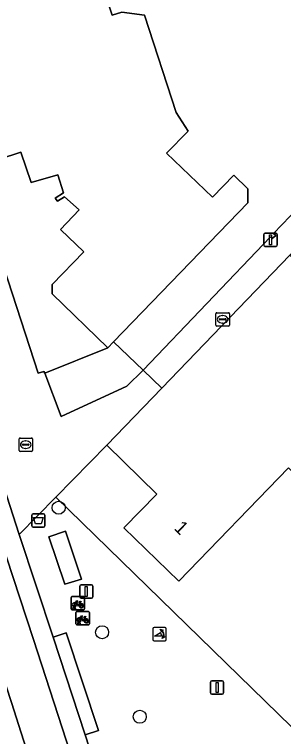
# Model space of a CAD drawing. Extents: x 160349 to 161355, y 381727 to 382854.
# Drawn here: x 160909.9 to 160930, y 382639.8 to 382693.8 of the extents above; entities that cross this region are included whole.
import ezdxf

# ---------------------------------------------------------------- set-up
doc = ezdxf.new("R2010")
doc.units = 0
for name, color, linetype in [('IMGEO_Afvalbak', 7, 'Continuous'), ('IMGEO_Boom', 7, 'Continuous'), ('IMGEO_Brandkraan', 7, 'Continuous'), ('IMGEO_Erf', 7, 'Continuous'), ('IMGEO_Fietsenrek', 7, 'Continuous'), ('IMGEO_Hek', 7, 'Continuous'), ('IMGEO_Kolk', 7, 'Continuous'), ('IMGEO_Lichtmast', 7, 'Continuous'), ('IMGEO_Pand', 7, 'Continuous'), ('IMGEO_Pand_nummerreeks', 7, 'Continuous'), ('IMGEO_Poller', 7, 'Continuous'), ('IMGEO_Rijbaan_lokaal_gesloten', 7, 'Continuous'), ('IMGEO_Voetpad_gesloten', 7, 'Continuous'), ('IMGEO_Voetpad_open', 7, 'Continuous')]:
    doc.layers.add(name, color=color, linetype=linetype)

msp = doc.modelspace()

# ---------------------------------------------------------------- linework, layer by layer
at = {"layer": 'IMGEO_Afvalbak'}
for p, q in [((160911.291, 382656.462), (160912.081, 382656.462)), ((160912.081, 382656.462), (160911.291, 382656.462)), ((160911.191, 382655.562), (160911.191, 382656.362)), ((160911.191, 382656.362), (160911.191, 382655.562)), ((160912.181, 382656.362), (160912.181, 382655.562)), ((160912.181, 382655.562), (160912.181, 382656.362)), ((160912.081, 382655.462), (160911.291, 382655.462)), ((160911.291, 382655.462), (160912.081, 382655.462))]:
    msp.add_line(p, q, dxfattribs=at)
msp.add_lwpolyline([(160911.334, 382656.176), (160912.038, 382656.176), (160911.889, 382655.706), (160911.483, 382655.706), (160911.334, 382656.176)], dxfattribs=at)
for centre, start, end in [((160911.291, 382656.362), 90, 180), ((160911.291, 382656.362), 90, 180), ((160912.081, 382656.362), 0, 90), ((160912.081, 382656.362), 360, 90), ((160911.291, 382655.562), 180, 270), ((160911.291, 382655.562), 180, 270), ((160912.081, 382655.562), 270, 0), ((160912.081, 382655.562), 270, 0)]:
    msp.add_arc(centre, 0.1, start, end, dxfattribs=at)
at = {"layer": 'IMGEO_Boom'}
for centre in [(160913.207, 382656.912), (160916.452, 382647.589), (160919.267, 382641.264)]:
    msp.add_circle(centre, 0.489, dxfattribs=at)
at = {"layer": 'IMGEO_Brandkraan'}
for p, q in [((160910.246, 382661.203), (160910.246, 382662.055)), ((160910.321, 382662.129), (160911.173, 382662.129)), ((160910.734, 382661.909), (160910.759, 382661.909)), ((160911.247, 382662.055), (160911.247, 382661.203)), ((160910.505, 382661.623), (160910.505, 382661.635)), ((160910.943, 382661.586), (160910.545, 382661.586)), ((160910.548, 382661.672), (160910.946, 382661.672)), ((160910.757, 382661.349), (160910.732, 382661.349)), ((160910.989, 382661.635), (160910.989, 382661.623)), ((160911.173, 382661.129), (160910.321, 382661.129))]:
    msp.add_line(p, q, dxfattribs=at)
for points in [[(160910.246, 382661.203), (160910.246, 382662.055)], [(160910.321, 382662.129), (160911.173, 382662.129)], [(160911.247, 382662.055), (160911.247, 382661.203)], [(160911.173, 382661.129), (160910.321, 382661.129)]]:
    msp.add_lwpolyline(points, dxfattribs=at)
for centre, radius, start, end in [((160910.323, 382662.053), 0.0765, 91.552, 178.448), ((160910.323, 382662.053), 0.0765, 91.552, 178.448), ((160911.171, 382662.053), 0.0765, 1.552, 88.448), ((160911.171, 382662.053), 0.0765, 1.552, 88.448), ((160910.545, 382661.632), 0.0403, 85.8775, 175.7526), ((160910.542, 382661.622), 0.0366, 178.938, 274.7102), ((160910.946, 382661.629), 0.043, 264.8664, 352.4533), ((160910.95, 382661.634), 0.0386, 1.7309, 96.639), ((160910.323, 382661.205), 0.0765, 181.552, 268.448), ((160910.323, 382661.205), 0.0765, 181.552, 268.448), ((160911.171, 382661.205), 0.0765, 271.552, 358.448), ((160911.171, 382661.205), 0.0765, 271.552, 358.448)]:
    msp.add_arc(centre, radius, start, end, dxfattribs=at)
for centre, major_axis, ratio, start_param, end_param in [((160910.733, 382661.629), (-0.387, 0.002), 0.722429, 4.712389, 7.853982), ((160910.758, 382661.629), (-0.39, 0.002), 0.717154, 1.570796, 4.712389)]:
    msp.add_ellipse(centre, major_axis=major_axis, ratio=ratio, start_param=start_param, end_param=end_param, dxfattribs=at)
at = {"layer": 'IMGEO_Erf'}
for points in [[(160915.566, 382698.767), (160917.194, 382693.776), (160917.917, 382694.012), (160919.625, 382693.769), (160921.999, 382686.486), (160922.875, 382685.106), (160921.278, 382683.452), (160924.703, 382680.147), (160926.3, 382681.801), (160927.351, 382680.787), (160927.354, 382679.736), (160917.301, 382669.319), (160919.514, 382667.199), (160929.03, 382677.173), (160929.155, 382677.06), (160929.429, 382677.274), (160929.254, 382677.442), (160937.356, 382685.856), (160942.751, 382686.982), (160941.39, 382688.284), (160944.846, 382691.899), (160939.606, 382696.909)], [(160938.871, 382635.981), (160933.731, 382640.951), (160937.277, 382644.618), (160934.783, 382647.031), (160934.554, 382646.794), (160932.19, 382649.082), (160934.489, 382651.461), (160934.721, 382651.239), (160938.252, 382654.894), (160937.54, 382655.583), (160940.835, 382658.993), (160939.87, 382659.926), (160939.794, 382659.847), (160937.272, 382662.286), (160936.813, 382661.811), (160935.789, 382662.8), (160931.729, 382658.599), (160930.382, 382659.902), (160922.176, 382651.413), (160918.084, 382655.41), (160920.544, 382657.927), (160916.796, 382661.589), (160912.986, 382657.691), (160947.212, 382624.295)]]:
    msp.add_lwpolyline(points, dxfattribs=at)
msp.add_lwpolyline([(160911.672, 382666.986), (160912.102, 382667.106), (160912.172, 382666.977), (160916.884, 382668.887), (160912.733, 382672.92), (160912.716, 382673.624), (160915.077, 382676.052), (160913.344, 382677.742), (160914.732, 382679.197), (160913.638, 382680.169), (160913.111, 382679.844), (160912.946, 382680.075), (160913.565, 382680.466), (160913.144, 382681.826), (160911.161, 382681.241), (160910.384, 382683.534), (160907.159, 382682.474), (160906.523, 382682.794)], close=True, dxfattribs=at)
at = {"layer": 'IMGEO_Fietsenrek'}
for p, q in [((160914.141, 382649.343), (160914.141, 382650.184)), ((160914.141, 382650.184), (160914.141, 382649.343)), ((160914.216, 382650.268), (160915.057, 382650.268)), ((160915.057, 382650.268), (160914.216, 382650.268)), ((160915.141, 382650.193), (160915.141, 382649.352)), ((160915.141, 382649.352), (160915.141, 382650.193)), ((160914.268, 382649.352), (160914.307, 382649.512)), ((160914.337, 382649.5), (160914.302, 382649.352)), ((160914.379, 382649.524), (160914.378, 382649.528)), ((160914.42, 382649.352), (160914.386, 382649.494)), ((160914.41, 382649.535), (160914.411, 382649.528)), ((160914.418, 382649.498), (160914.453, 382649.352)), ((160914.828, 382649.817), (160914.864, 382649.722)), ((160915.066, 382649.268), (160914.225, 382649.268)), ((160914.225, 382649.268), (160915.066, 382649.268)), ((160914.302, 382649.352), (160914.268, 382649.352)), ((160914.453, 382649.352), (160914.42, 382649.352)), ((160914.501, 382648.216), (160914.501, 382649.057)), ((160914.501, 382649.057), (160914.501, 382648.216)), ((160914.576, 382649.141), (160915.417, 382649.141)), ((160915.417, 382649.141), (160914.576, 382649.141)), ((160915.501, 382649.066), (160915.501, 382648.225)), ((160915.501, 382648.225), (160915.501, 382649.066)), ((160914.628, 382648.225), (160914.667, 382648.385)), ((160914.697, 382648.373), (160914.662, 382648.225)), ((160914.739, 382648.397), (160914.738, 382648.401)), ((160914.78, 382648.225), (160914.746, 382648.367)), ((160914.77, 382648.408), (160914.771, 382648.401)), ((160914.778, 382648.371), (160914.813, 382648.225)), ((160915.188, 382648.69), (160915.224, 382648.595)), ((160915.426, 382648.141), (160914.585, 382648.141)), ((160914.585, 382648.141), (160915.426, 382648.141)), ((160914.662, 382648.225), (160914.628, 382648.225)), ((160914.813, 382648.225), (160914.78, 382648.225))]:
    msp.add_line(p, q, dxfattribs=at)
for points in [[(160914.454, 382649.794), (160914.549, 382649.958), (160914.635, 382649.944), (160914.637, 382649.935), (160914.581, 382649.924), (160914.554, 382649.879), (160914.81, 382649.838)], [(160914.81, 382649.838), (160914.835, 382649.887), (160914.829, 382649.891), (160914.806, 382649.895), (160914.794, 382649.902), (160914.793, 382649.905), (160914.795, 382649.91), (160914.89, 382649.895), (160914.892, 382649.885), (160914.882, 382649.872), (160914.87, 382649.866), (160914.856, 382649.872), (160914.828, 382649.817)], [(160914.475, 382649.742), (160914.423, 382649.652), (160914.383, 382649.627), (160914.384, 382649.674), (160914.439, 382649.768)], [(160914.75, 382649.55), (160914.7, 382649.55), (160914.509, 382649.801), (160914.49, 382649.769)], [(160914.797, 382649.813), (160914.54, 382649.854), (160914.523, 382649.825), (160914.69, 382649.605), (160914.797, 382649.813)], [(160914.845, 382649.715), (160914.815, 382649.792), (160914.706, 382649.574), (160914.749, 382649.574)], [(160914.779, 382649.574), (160914.899, 382649.573), (160914.855, 382649.687)], [(160914.875, 382649.694), (160914.93, 382649.549), (160914.78, 382649.549)], [(160914.814, 382648.667), (160914.909, 382648.831), (160914.995, 382648.817), (160914.997, 382648.808), (160914.941, 382648.797), (160914.914, 382648.752), (160915.17, 382648.711)], [(160914.835, 382648.615), (160914.783, 382648.525), (160914.743, 382648.5), (160914.744, 382648.547), (160914.799, 382648.641)], [(160915.11, 382648.423), (160915.06, 382648.423), (160914.869, 382648.674), (160914.85, 382648.642)], [(160915.157, 382648.686), (160914.9, 382648.727), (160914.883, 382648.698), (160915.05, 382648.478), (160915.157, 382648.686)], [(160915.205, 382648.588), (160915.175, 382648.665), (160915.066, 382648.447), (160915.109, 382648.447)], [(160915.139, 382648.447), (160915.259, 382648.446), (160915.215, 382648.56)], [(160915.235, 382648.567), (160915.29, 382648.422), (160915.14, 382648.422)], [(160915.17, 382648.711), (160915.195, 382648.76), (160915.189, 382648.764), (160915.166, 382648.768), (160915.154, 382648.775), (160915.153, 382648.778), (160915.155, 382648.783), (160915.25, 382648.768), (160915.252, 382648.758), (160915.242, 382648.745), (160915.23, 382648.739), (160915.216, 382648.745), (160915.188, 382648.69)]]:
    msp.add_lwpolyline(points, dxfattribs=at)
for centre, radius, start, end in [((160914.219, 382650.19), 0.0779, 92.4484, 184.2845), ((160914.219, 382650.19), 0.0779, 92.4484, 184.2845), ((160915.063, 382650.19), 0.0779, 2.4484, 94.2845), ((160915.063, 382650.19), 0.0779, 2.4484, 94.2845), ((160914.381, 382649.653), 0.159, 62.6766, 242.1369), ((160914.381, 382649.653), 0.129, 63.3192, 238.903), ((160914.361, 382649.524), 0.0499, 12.8025, 158.6934), ((160914.381, 382649.653), 0.159, 253.9967, 271.7867), ((160914.361, 382649.524), 0.0174, 12.8025, 163.4502), ((160914.381, 382649.653), 0.129, 253.415, 269.0204), ((160914.381, 382649.653), 0.129, 283.6043, 43.4302), ((160914.381, 382649.653), 0.159, 283.5766, 46.6042), ((160914.908, 382649.569), 0.159, 113.3408, 178.3217), ((160914.908, 382649.569), 0.159, 187.0065, 105.7708), ((160914.908, 382649.569), 0.129, 113.923, 177.9556), ((160914.908, 382649.569), 0.129, 188.6715, 104.5883), ((160914.219, 382649.346), 0.0779, 182.4484, 274.2845), ((160914.219, 382649.346), 0.0779, 182.4484, 274.2845), ((160914.579, 382649.063), 0.0779, 92.4484, 184.2845), ((160914.579, 382649.063), 0.0779, 92.4484, 184.2845), ((160915.063, 382649.346), 0.0779, 272.4484, 4.2845), ((160915.063, 382649.346), 0.0779, 272.4484, 4.2845), ((160915.423, 382649.063), 0.0779, 2.4484, 94.2845), ((160915.423, 382649.063), 0.0779, 2.4484, 94.2845), ((160914.741, 382648.526), 0.159, 62.6766, 242.1369), ((160914.741, 382648.526), 0.129, 63.3192, 238.903), ((160914.721, 382648.397), 0.0499, 12.8025, 158.6934), ((160914.741, 382648.526), 0.159, 253.9967, 271.7867), ((160914.721, 382648.397), 0.0174, 12.8025, 163.4502), ((160914.741, 382648.526), 0.129, 253.415, 269.0204), ((160914.741, 382648.526), 0.129, 283.6043, 43.4302), ((160914.741, 382648.526), 0.159, 283.5766, 46.6042), ((160915.268, 382648.442), 0.159, 113.3408, 178.3217), ((160915.268, 382648.442), 0.159, 187.0065, 105.7708), ((160915.268, 382648.442), 0.129, 113.923, 177.9556), ((160915.268, 382648.442), 0.129, 188.6715, 104.5883), ((160914.579, 382648.219), 0.0779, 182.4484, 274.2845), ((160914.579, 382648.219), 0.0779, 182.4484, 274.2845), ((160915.423, 382648.219), 0.0779, 272.4484, 4.2845), ((160915.423, 382648.219), 0.0779, 272.4484, 4.2845)]:
    msp.add_arc(centre, radius, start, end, dxfattribs=at)
at = {"layer": 'IMGEO_Hek'}
msp.add_lwpolyline([(160919.514, 382667.199), (160929.03, 382677.173)], dxfattribs=at)
at = {"layer": 'IMGEO_Kolk'}
for p, q in [((160924.961, 382670.582), (160924.961, 382671.434)), ((160925.036, 382671.508), (160925.888, 382671.508)), ((160925.22, 382671.002), (160925.22, 382671.014)), ((160925.263, 382671.051), (160925.661, 382671.051)), ((160925.449, 382671.288), (160925.474, 382671.288)), ((160925.704, 382671.014), (160925.704, 382671.002)), ((160925.962, 382671.434), (160925.962, 382670.582)), ((160925.888, 382670.508), (160925.036, 382670.508)), ((160925.658, 382670.965), (160925.26, 382670.965)), ((160925.472, 382670.728), (160925.447, 382670.728))]:
    msp.add_line(p, q, dxfattribs=at)
for points in [[(160924.961, 382670.582), (160924.961, 382671.434)], [(160925.036, 382671.508), (160925.888, 382671.508)], [(160925.962, 382671.434), (160925.962, 382670.582)], [(160925.888, 382670.508), (160925.036, 382670.508)]]:
    msp.add_lwpolyline(points, dxfattribs=at)
for centre, radius, start, end in [((160925.038, 382671.432), 0.0765, 91.552, 178.448), ((160925.038, 382671.432), 0.0765, 91.552, 178.448), ((160925.26, 382671.011), 0.0403, 85.8775, 175.7526), ((160925.257, 382671.001), 0.0366, 178.938, 274.7102), ((160925.661, 382671.008), 0.043, 264.8664, 352.4533), ((160925.665, 382671.013), 0.0386, 1.7309, 96.639), ((160925.886, 382671.432), 0.0765, 1.552, 88.448), ((160925.886, 382671.432), 0.0765, 1.552, 88.448), ((160925.038, 382670.584), 0.0765, 181.552, 268.448), ((160925.038, 382670.584), 0.0765, 181.552, 268.448), ((160925.886, 382670.584), 0.0765, 271.552, 358.448), ((160925.886, 382670.584), 0.0765, 271.552, 358.448)]:
    msp.add_arc(centre, radius, start, end, dxfattribs=at)
for centre, major_axis, ratio, start_param, end_param in [((160925.448, 382671.008), (-0.387, 0.002), 0.722429, 4.712389, 7.853982), ((160925.473, 382671.008), (-0.39, 0.002), 0.717154, 1.570796, 4.712389)]:
    msp.add_ellipse(centre, major_axis=major_axis, ratio=ratio, start_param=start_param, end_param=end_param, dxfattribs=at)
at = {"layer": 'IMGEO_Lichtmast'}
for p, q in [((160928.642, 382677.47), (160929.432, 382677.47)), ((160929.432, 382677.47), (160928.642, 382677.47)), ((160928.542, 382676.57), (160928.542, 382677.37)), ((160928.542, 382677.37), (160928.542, 382676.57)), ((160929.532, 382677.37), (160929.532, 382676.57)), ((160929.532, 382676.57), (160929.532, 382677.37)), ((160929.432, 382676.47), (160928.642, 382676.47)), ((160928.642, 382676.47), (160929.432, 382676.47)), ((160914.779, 382650.237), (160914.779, 382651.037)), ((160914.779, 382651.037), (160914.779, 382650.237)), ((160914.879, 382651.137), (160915.669, 382651.137)), ((160915.669, 382651.137), (160914.879, 382651.137)), ((160915.769, 382651.037), (160915.769, 382650.237)), ((160915.769, 382650.237), (160915.769, 382651.037)), ((160915.669, 382650.137), (160914.879, 382650.137)), ((160914.879, 382650.137), (160915.669, 382650.137)), ((160924.646, 382643.962), (160925.436, 382643.962)), ((160925.436, 382643.962), (160924.646, 382643.962)), ((160924.546, 382643.062), (160924.546, 382643.862)), ((160924.546, 382643.862), (160924.546, 382643.062)), ((160925.536, 382643.862), (160925.536, 382643.062)), ((160925.536, 382643.062), (160925.536, 382643.862)), ((160925.436, 382642.962), (160924.646, 382642.962)), ((160924.646, 382642.962), (160925.436, 382642.962))]:
    msp.add_line(p, q, dxfattribs=at)
for points in [[(160928.962, 382677.345), (160929.112, 382677.345), (160929.112, 382676.595), (160928.962, 382676.595), (160928.962, 382677.345)], [(160915.199, 382651.012), (160915.349, 382651.012), (160915.349, 382650.262), (160915.199, 382650.262), (160915.199, 382651.012)], [(160924.966, 382643.837), (160925.116, 382643.837), (160925.116, 382643.087), (160924.966, 382643.087), (160924.966, 382643.837)]]:
    msp.add_lwpolyline(points, dxfattribs=at)
for centre, start, end in [((160928.642, 382677.37), 90, 180), ((160928.642, 382677.37), 90, 180), ((160929.432, 382677.37), 0, 90), ((160929.432, 382677.37), 360, 90), ((160928.642, 382676.57), 180, 270), ((160928.642, 382676.57), 180, 270), ((160929.432, 382676.57), 270, 0), ((160929.432, 382676.57), 270, 0), ((160914.879, 382651.037), 90, 180), ((160914.879, 382651.037), 90, 180), ((160915.669, 382651.037), 0, 90), ((160915.669, 382651.037), 360, 90), ((160914.879, 382650.237), 180, 270), ((160914.879, 382650.237), 180, 270), ((160915.669, 382650.237), 270, 0), ((160915.669, 382650.237), 270, 0), ((160924.646, 382643.862), 90, 180), ((160924.646, 382643.862), 90, 180), ((160925.436, 382643.862), 0, 90), ((160925.436, 382643.862), 360, 90), ((160924.646, 382643.062), 180, 270), ((160924.646, 382643.062), 180, 270), ((160925.436, 382643.062), 270, 0), ((160925.436, 382643.062), 270, 0)]:
    msp.add_arc(centre, 0.1, start, end, dxfattribs=at)
at = {"layer": 'IMGEO_Pand'}
msp.add_lwpolyline([(160907.159, 382682.474), (160910.384, 382683.534), (160911.161, 382681.241), (160913.144, 382681.826), (160913.565, 382680.466), (160912.946, 382680.075), (160913.111, 382679.844), (160913.638, 382680.169), (160914.732, 382679.197), (160913.344, 382677.742), (160915.077, 382676.052), (160912.716, 382673.624), (160912.733, 382672.92), (160916.884, 382668.887), (160917.301, 382669.319), (160927.354, 382679.736), (160927.351, 382680.787), (160926.3, 382681.801), (160924.703, 382680.147), (160921.278, 382683.452), (160922.875, 382685.106), (160921.999, 382686.486), (160919.625, 382693.769), (160917.917, 382694.012), (160917.194, 382693.776), (160915.566, 382698.767)], dxfattribs=at)
msp.add_lwpolyline([(160937.272, 382662.286), (160940.897, 382668.449), (160939.766, 382669.538), (160938.433, 382668.155), (160930.78, 382675.532), (160930.492, 382675.81), (160920.909, 382665.86), (160916.796, 382661.589), (160920.544, 382657.927), (160918.084, 382655.41), (160922.176, 382651.413), (160930.382, 382659.902), (160931.729, 382658.599), (160935.789, 382662.8), (160936.813, 382661.811)], close=True, dxfattribs=at)
at = {"layer": 'IMGEO_Poller'}
for p, q in [((160920.254, 382647.856), (160920.254, 382647.049)), ((160920.254, 382647.856), (160920.254, 382647.049)), ((160921.156, 382647.951), (160920.348, 382647.951)), ((160921.156, 382647.951), (160920.348, 382647.951)), ((160921.25, 382647.049), (160921.25, 382647.856)), ((160921.25, 382647.049), (160921.25, 382647.856)), ((160920.348, 382646.954), (160921.156, 382646.954)), ((160920.348, 382646.954), (160921.156, 382646.954))]:
    msp.add_line(p, q, dxfattribs=at)
for points in [[(160920.933, 382647.68), (160920.921, 382647.607), (160920.796, 382647.812)], [(160920.796, 382647.812), (160921.027, 382647.746), (160920.956, 382647.714)], [(160920.889, 382647.307), (160920.376, 382647.307), (160920.806, 382647.582)], [(160920.949, 382647.135), (160921.015, 382647.366), (160921.045, 382647.298)], [(160921.081, 382647.271), (160921.153, 382647.26), (160920.949, 382647.135)]]:
    msp.add_lwpolyline(points, dxfattribs=at)
for centre, radius, start, end in [((160920.348, 382647.856), 0.0946, 90, 180), ((160920.348, 382647.856), 0.0946, 90, 180), ((160921.156, 382647.856), 0.0946, 0, 90), ((160921.156, 382647.856), 0.0946, 0, 90), ((160920.561, 382647.357), 0.332, 351.3247, 42.4854), ((160920.575, 382647.367), 0.476, 351.7527, 41.1691), ((160920.575, 382647.367), 0.516, 349.3569, 42.2912), ((160920.348, 382647.049), 0.0946, 180, 270), ((160920.348, 382647.049), 0.0946, 180, 270), ((160921.156, 382647.049), 0.0946, 270, 0), ((160921.156, 382647.049), 0.0946, 270, 0)]:
    msp.add_arc(centre, radius, start, end, dxfattribs=at)
at = {"layer": 'IMGEO_Rijbaan_lokaal_gesloten'}
for points in [[(160917.646, 382632.358), (160917.546, 382632.621), (160917.343, 382633.223), (160915.189, 382639.923), (160912.788, 382647.225), (160910.263, 382654.905), (160907.929, 382662.054), (160906.767, 382665.612), (160906.727, 382665.718), (160905.895, 382668.391), (160905.31, 382670.147), (160893.92, 382704.918), (160893.852, 382705.136), (160892.016, 382710.855), (160890.566, 382710.367), (160893.108, 382702.497), (160901.141, 382678.071), (160911.338, 382647.054), (160916.223, 382631.907), (160916.682, 382629.841), (160916.026, 382625.054), (160915.043, 382619.677), (160910.879, 382596.956), (160909.543, 382590.278)], [(160887.849, 382709.451), (160894.255, 382689.802), (160905.484, 382655.177), (160909.671, 382642.344), (160911.13, 382637.802), (160911.921, 382634.761), (160912.296, 382632.302), (160912.338, 382628.886), (160912.088, 382625.073), (160911.38, 382618.594), (160903.005, 382571.636), (160898.338, 382534.469), (160896.671, 382520.511), (160893.567, 382497.156), (160889.463, 382469.386), (160887.765, 382457.813), (160887.653, 382456.83)], [(160887.653, 382456.83), (160887.765, 382457.813), (160889.463, 382469.386), (160893.567, 382497.156), (160896.671, 382520.511), (160898.338, 382534.469), (160903.005, 382571.636), (160911.38, 382618.594), (160912.088, 382625.073), (160912.338, 382628.886), (160912.296, 382632.302), (160911.921, 382634.761), (160911.13, 382637.802), (160909.671, 382642.344), (160905.484, 382655.177), (160894.255, 382689.802), (160887.849, 382709.451)], [(160909.543, 382590.278), (160910.879, 382596.956), (160915.043, 382619.677), (160916.026, 382625.054), (160916.682, 382629.841), (160916.223, 382631.907), (160911.338, 382647.054), (160901.141, 382678.071), (160893.108, 382702.497)]]:
    msp.add_lwpolyline(points, dxfattribs=at)
at = {"layer": 'IMGEO_Voetpad_gesloten'}
for points in [[(160916.796, 382661.589), (160920.909, 382665.86), (160919.514, 382667.199), (160918.289, 382666.016), (160913.392, 382663.74), (160912.172, 382666.977), (160912.102, 382667.106), (160911.672, 382666.986), (160906.523, 382682.794), (160903.041, 382693.488), (160901.327, 382698.761), (160899.545, 382704.263), (160899.493, 382704.428), (160898.52, 382704.103), (160895.305, 382713.74), (160893.047, 382720.509), (160890.625, 382727.769), (160887.632, 382736.74), (160886.426, 382740.355), (160886.148, 382741.187), (160882.443, 382734.632)], [(160905.895, 382668.391), (160906.727, 382665.718), (160906.767, 382665.612), (160907.226, 382665.814), (160908.403, 382662.209), (160907.929, 382662.054), (160910.263, 382654.905), (160912.986, 382657.691), (160916.796, 382661.589)]]:
    msp.add_lwpolyline(points, dxfattribs=at)
msp.add_lwpolyline([(160912.476, 382654.737), (160913.665, 382651.179), (160914.905, 382651.571), (160913.714, 382655.155)], close=True, dxfattribs=at)
at = {"layer": 'IMGEO_Voetpad_open'}
for points in [[(160958.909, 382701.05), (160951.13, 382692.974), (160950.225, 382692.034), (160946.077, 382687.728), (160945.96, 382687.606), (160943.87, 382687.28), (160943.178, 382686.574), (160942.751, 382686.982), (160937.356, 382685.856), (160929.254, 382677.442), (160929.429, 382677.274), (160929.155, 382677.06), (160929.03, 382677.173), (160919.514, 382667.199), (160920.909, 382665.86), (160930.492, 382675.81), (160937.14, 382682.745), (160937.849, 382682.888), (160947.719, 382684.878), (160950.395, 382687.693), (160953.852, 382691.254), (160958.649, 382696.195)], [(160947.212, 382624.295), (160912.986, 382657.691), (160910.263, 382654.905), (160912.788, 382647.225), (160913.776, 382647.55), (160916.177, 382640.248), (160915.189, 382639.923), (160917.343, 382633.223), (160917.546, 382632.621), (160917.646, 382632.358)]]:
    msp.add_lwpolyline(points, dxfattribs=at)
for points in [[(160919.514, 382667.199), (160917.301, 382669.319), (160916.884, 382668.887), (160912.172, 382666.977), (160913.392, 382663.74), (160918.289, 382666.016)], [(160914.905, 382651.571), (160913.665, 382651.179), (160912.476, 382654.737), (160913.714, 382655.155)], [(160912.788, 382647.225), (160915.189, 382639.923), (160916.177, 382640.248), (160913.776, 382647.55)]]:
    msp.add_lwpolyline(points, close=True, dxfattribs=at)

# ---------------------------------------------------------------- texts
at = {"layer": 'IMGEO_Pand_nummerreeks'}
msp.add_text('1', height=1, rotation=315.6729, dxfattribs=at).set_placement((160921.776, 382655.327))

doc.saveas('drawing.dxf')
